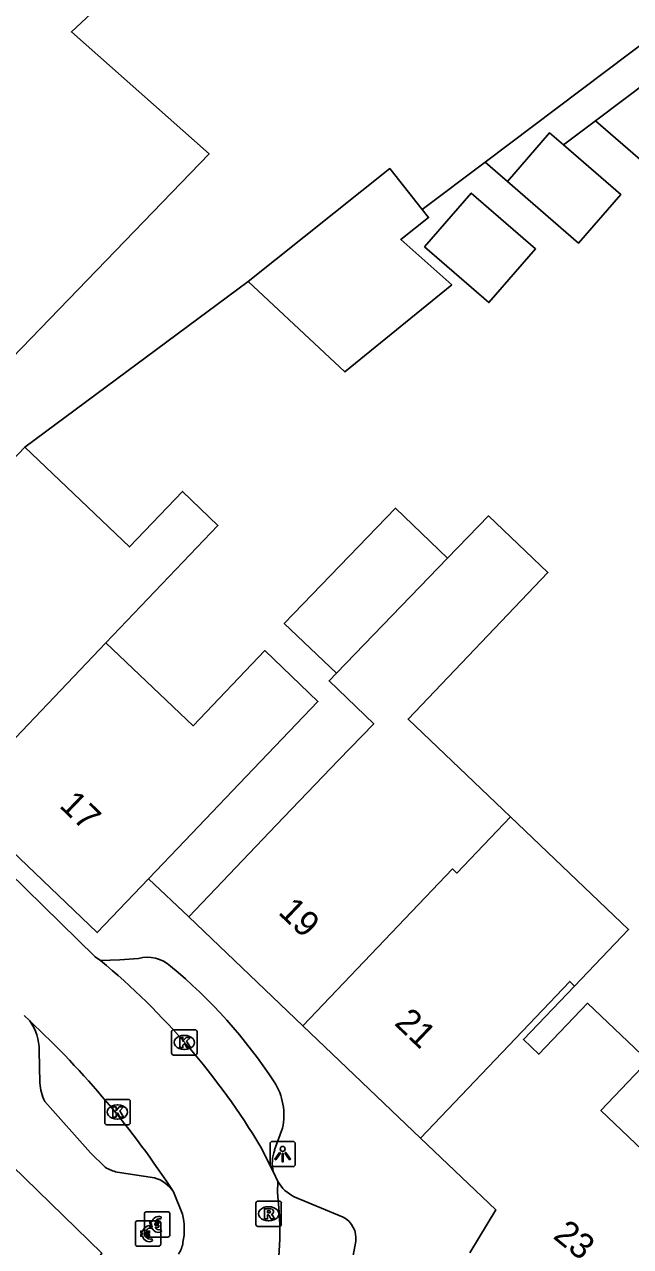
# Model space of a CAD drawing. Extents: x 160107 to 160928, y 382056 to 382918.
# Drawn here: x 160787.7 to 160811.63, y 382779.46 to 382827.7 of the extents above; entities that cross this region are included whole.
import ezdxf

# ---------------------------------------------------------------- set-up
doc = ezdxf.new("R2010")
doc.units = 0
for name, color, linetype in [('IMGEO_Betaalautomaat', 7, 'Continuous'), ('IMGEO_Kolk', 7, 'Continuous'), ('IMGEO_Lichtpunt', 7, 'Continuous'), ('IMGEO_Pand', 7, 'Continuous'), ('IMGEO_Pand_nummerreeks', 7, 'Continuous'), ('IMGEO_Rijbaan_lokaal_open', 7, 'Continuous'), ('IMGEO_Rioolput', 7, 'Continuous'), ('IMGEO_Voetpad_open', 7, 'Continuous')]:
    doc.layers.add(name, color=color, linetype=linetype)

msp = doc.modelspace()

# ---------------------------------------------------------------- linework, layer by layer
at = {"layer": 'IMGEO_Betaalautomaat'}
for p, q in [((160792.438, 382779.913), (160792.438, 382780.754)), ((160792.438, 382780.754), (160792.438, 382779.913)), ((160792.513, 382780.837), (160793.354, 382780.837)), ((160793.354, 382780.837), (160792.513, 382780.837)), ((160793.1, 382780.642), (160793.083, 382780.542)), ((160793.437, 382780.763), (160793.437, 382779.922)), ((160793.437, 382779.922), (160793.437, 382780.763)), ((160792.08, 382779.548), (160792.08, 382780.389)), ((160792.08, 382780.389), (160792.08, 382779.548)), ((160792.155, 382780.472), (160792.996, 382780.472)), ((160792.996, 382780.472), (160792.155, 382780.472)), ((160792.721, 382780.301), (160792.721, 382780.369)), ((160792.742, 382780.277), (160792.725, 382780.177)), ((160792.842, 382780.369), (160792.842, 382780.301)), ((160793.079, 382780.398), (160793.079, 382779.557)), ((160793.079, 382779.557), (160793.079, 382780.398)), ((160793.087, 382780.136), (160793.109, 382780.049)), ((160792.363, 382779.936), (160792.363, 382780.004)), ((160792.484, 382780.004), (160792.484, 382779.936)), ((160793.363, 382779.838), (160792.522, 382779.838)), ((160792.522, 382779.838), (160793.363, 382779.838)), ((160792.729, 382779.771), (160792.751, 382779.684)), ((160793.005, 382779.473), (160792.164, 382779.473)), ((160792.164, 382779.473), (160793.005, 382779.473))]:
    msp.add_line(p, q, dxfattribs=at)
for points in [[(160792.363, 382780.004), (160792.294, 382780.004), (160792.294, 382780.073), (160792.373, 382780.073)], [(160792.495, 382780.073), (160792.642, 382780.073), (160792.642, 382780.004), (160792.484, 382780.004)], [(160792.721, 382780.369), (160792.652, 382780.369), (160792.652, 382780.438), (160792.731, 382780.438)], [(160792.726, 382780.232), (160792.652, 382780.232), (160792.652, 382780.301), (160792.721, 382780.301)], [(160792.853, 382780.438), (160793, 382780.438), (160793, 382780.369), (160792.842, 382780.369)], [(160792.842, 382780.301), (160793, 382780.301), (160793, 382780.232), (160792.856, 382780.232)], [(160792.368, 382779.867), (160792.294, 382779.867), (160792.294, 382779.936), (160792.363, 382779.936)], [(160792.484, 382779.936), (160792.642, 382779.936), (160792.642, 382779.867), (160792.498, 382779.867)]]:
    msp.add_lwpolyline(points, dxfattribs=at)
for centre, radius, start, end in [((160792.516, 382780.76), 0.0779, 92.4484, 184.2845), ((160792.516, 382780.76), 0.0779, 92.4484, 184.2845), ((160793.014, 382780.362), 0.293, 73.014, 165.0139), ((160793.02, 382780.375), 0.179, 69.3236, 159.5683), ((160793.36, 382780.76), 0.0779, 2.4484, 94.2845), ((160793.36, 382780.76), 0.0779, 2.4484, 94.2845), ((160792.158, 382780.395), 0.0779, 92.4484, 184.2845), ((160792.158, 382780.395), 0.0779, 92.4484, 184.2845), ((160792.656, 382779.997), 0.293, 73.014, 165.0139), ((160792.662, 382780.01), 0.179, 69.3236, 159.5683), ((160792.987, 382780.287), 0.267, 191.8096, 297.0389), ((160793.02, 382780.302), 0.179, 202.7625, 291.8693), ((160793.002, 382780.395), 0.0779, 2.4484, 94.2845), ((160793.002, 382780.395), 0.0779, 2.4484, 94.2845), ((160792.158, 382779.551), 0.0779, 182.4484, 274.2845), ((160792.158, 382779.551), 0.0779, 182.4484, 274.2845), ((160792.629, 382779.922), 0.267, 191.8096, 297.0389), ((160792.516, 382779.916), 0.0779, 182.4484, 274.2845), ((160792.516, 382779.916), 0.0779, 182.4484, 274.2845), ((160792.662, 382779.937), 0.179, 202.7625, 291.8693), ((160793.002, 382779.551), 0.0779, 272.4484, 4.2845), ((160793.002, 382779.551), 0.0779, 272.4484, 4.2845), ((160793.36, 382779.916), 0.0779, 272.4484, 4.2845), ((160793.36, 382779.916), 0.0779, 272.4484, 4.2845)]:
    msp.add_arc(centre, radius, start, end, dxfattribs=at)
at = {"layer": 'IMGEO_Kolk'}
for p, q in [((160793.512, 382787.094), (160793.512, 382787.946)), ((160793.587, 382788.02), (160794.439, 382788.02)), ((160794, 382787.8), (160794.025, 382787.8)), ((160794.513, 382787.946), (160794.513, 382787.094)), ((160794.439, 382787.02), (160793.587, 382787.02)), ((160794.023, 382787.24), (160793.998, 382787.24)), ((160790.873, 382784.346), (160790.873, 382785.198)), ((160790.948, 382785.272), (160791.8, 382785.272)), ((160791.361, 382785.052), (160791.386, 382785.052)), ((160791.874, 382785.198), (160791.874, 382784.346)), ((160791.384, 382784.492), (160791.359, 382784.492)), ((160791.8, 382784.272), (160790.948, 382784.272))]:
    msp.add_line(p, q, dxfattribs=at)
for points in [[(160793.512, 382787.094), (160793.512, 382787.946)], [(160793.587, 382788.02), (160794.439, 382788.02)], [(160794.513, 382787.946), (160794.513, 382787.094)], [(160793.833, 382787.72), (160793.956, 382787.72), (160793.956, 382787.569), (160794.086, 382787.72), (160794.25, 382787.72), (160794.104, 382787.569), (160794.257, 382787.32), (160794.105, 382787.32), (160794.02, 382787.484), (160793.956, 382787.417), (160793.956, 382787.32), (160793.833, 382787.32), (160793.833, 382787.72)], [(160794.439, 382787.02), (160793.587, 382787.02)], [(160790.873, 382784.346), (160790.873, 382785.198)], [(160790.948, 382785.272), (160791.8, 382785.272)], [(160791.194, 382784.972), (160791.317, 382784.972), (160791.317, 382784.821), (160791.447, 382784.972), (160791.611, 382784.972), (160791.465, 382784.821), (160791.618, 382784.572), (160791.466, 382784.572), (160791.381, 382784.736), (160791.317, 382784.669), (160791.317, 382784.572), (160791.194, 382784.572), (160791.194, 382784.972)], [(160791.874, 382785.198), (160791.874, 382784.346)], [(160791.8, 382784.272), (160790.948, 382784.272)]]:
    msp.add_lwpolyline(points, dxfattribs=at)
for centre, start, end in [((160793.589, 382787.944), 91.552, 178.448), ((160793.589, 382787.944), 91.552, 178.448), ((160794.437, 382787.944), 1.552, 88.448), ((160794.437, 382787.944), 1.552, 88.448), ((160793.589, 382787.096), 181.552, 268.448), ((160793.589, 382787.096), 181.552, 268.448), ((160794.437, 382787.096), 271.552, 358.448), ((160794.437, 382787.096), 271.552, 358.448), ((160790.95, 382785.196), 91.552, 178.448), ((160790.95, 382785.196), 91.552, 178.448), ((160791.798, 382785.196), 1.552, 88.448), ((160791.798, 382785.196), 1.552, 88.448), ((160790.95, 382784.348), 181.552, 268.448), ((160790.95, 382784.348), 181.552, 268.448), ((160791.798, 382784.348), 271.552, 358.448), ((160791.798, 382784.348), 271.552, 358.448)]:
    msp.add_arc(centre, 0.0765, start, end, dxfattribs=at)
for centre, major_axis, ratio, start_param, end_param in [((160793.999, 382787.52), (-0.387, 0.002), 0.722429, 4.712389, 7.853982), ((160794.024, 382787.52), (-0.39, 0.002), 0.717154, 1.570796, 4.712389), ((160791.36, 382784.772), (-0.387, 0.002), 0.722429, 4.712389, 7.853982), ((160791.385, 382784.772), (-0.39, 0.002), 0.717154, 1.570796, 4.712389)]:
    msp.add_ellipse(centre, major_axis=major_axis, ratio=ratio, start_param=start_param, end_param=end_param, dxfattribs=at)
at = {"layer": 'IMGEO_Lichtpunt'}
for p, q in [((160797.395, 382783.518), (160797.395, 382782.711)), ((160797.395, 382783.518), (160797.395, 382782.711)), ((160798.297, 382783.613), (160797.489, 382783.613)), ((160798.297, 382783.613), (160797.489, 382783.613)), ((160798.391, 382782.711), (160798.391, 382783.518)), ((160798.391, 382782.711), (160798.391, 382783.518)), ((160797.489, 382782.617), (160798.297, 382782.617)), ((160797.489, 382782.617), (160798.297, 382782.617))]:
    msp.add_line(p, q, dxfattribs=at)
for points in [[(160797.769, 382783.182), (160797.808, 382783.154), (160797.62, 382782.892), (160797.582, 382782.919), (160797.769, 382783.182)], [(160797.871, 382783.134), (160797.918, 382783.134), (160797.918, 382782.812), (160797.871, 382782.812), (160797.871, 382783.134)], [(160797.981, 382783.154), (160798.019, 382783.181), (160798.206, 382782.919), (160798.167, 382782.891), (160797.981, 382783.154)]]:
    msp.add_lwpolyline(points, dxfattribs=at)
msp.add_circle((160797.894, 382783.316), 0.0994, dxfattribs=at)
for centre, start, end in [((160797.489, 382783.518), 90, 180), ((160797.489, 382783.518), 90, 180), ((160798.297, 382783.518), 0, 90), ((160798.297, 382783.518), 0, 90), ((160797.489, 382782.711), 180, 270), ((160797.489, 382782.711), 180, 270), ((160798.297, 382782.711), 270, 0), ((160798.297, 382782.711), 270, 360)]:
    msp.add_arc(centre, 0.0946, start, end, dxfattribs=at)
at = {"layer": 'IMGEO_Pand'}
for points in [[(160812.375, 382825.502), (160813.825, 382824.241), (160812.117, 382822.276), (160810.248, 382823.901)], [(160810.248, 382823.901), (160812.375, 382825.502)], [(160806.764, 382821.51), (160808.428, 382823.428), (160808.981, 382822.948)], [(160808.981, 382822.948), (160811.236, 382820.992), (160809.572, 382819.073), (160806.764, 382821.51)], [(160796.527, 382817.559), (160802.12, 382822.012), (160803.401, 382820.399)], [(160803.498, 382818.924), (160805.339, 382821.046), (160807.877, 382818.844), (160806.036, 382816.722), (160803.498, 382818.924)], [(160803.401, 382820.399), (160803.651, 382820.083), (160802.554, 382819.212), (160804.568, 382817.426), (160800.353, 382813.985), (160796.527, 382817.559)], [(160782.081, 382805.113), (160782.959, 382806.033), (160785.388, 382808.578), (160787.716, 382811.017)], [(160787.716, 382811.017), (160791.844, 382807.078), (160793.935, 382809.268), (160795.338, 382807.929), (160790.92, 382803.299)], [(160800.018, 382802.095), (160797.959, 382804.06), (160802.35, 382808.608), (160804.398, 382806.631)], [(160804.398, 382806.631), (160806.016, 382808.307), (160808.365, 382806.065), (160802.846, 382800.281), (160806.888, 382796.424)], [(160800.018, 382802.095), (160804.398, 382806.631)], [(160785.04, 382797.135), (160790.92, 382803.299)], [(160790.92, 382803.299), (160794.356, 382800.02), (160797.187, 382802.986), (160799.286, 382800.983), (160796.455, 382798.017), (160794.026, 382795.472), (160792.597, 382793.974)], [(160794.186, 382792.473), (160797.638, 382796.091), (160800.096, 382798.666), (160801.488, 382800.091), (160799.726, 382801.792), (160800.018, 382802.095)], [(160792.597, 382793.974), (160790.574, 382791.854), (160785.04, 382797.135)], [(160806.888, 382796.424), (160804.77, 382794.205), (160804.597, 382794.371), (160798.687, 382788.177)], [(160806.888, 382796.424), (160811.546, 382791.979), (160809.416, 382789.747)], [(160798.687, 382788.177), (160794.186, 382792.473)], [(160809.416, 382789.747), (160809.228, 382789.927), (160803.33, 382783.747)], [(160809.416, 382789.747), (160807.398, 382787.633), (160808.005, 382787.053), (160809.928, 382789.068), (160812.317, 382786.788), (160810.458, 382784.84), (160814.83, 382780.668), (160812.321, 382778.04), (160816.387, 382774.746)], [(160803.33, 382783.747), (160798.687, 382788.177)], [(160787.602, 382774.477), (160790.752, 382779.206), (160782.139, 382787.59)], [(160805.278, 382779.217), (160806.304, 382780.909), (160803.33, 382783.747)]]:
    msp.add_lwpolyline(points, dxfattribs=at)
at = {"layer": 'IMGEO_Rijbaan_lokaal_open'}
for points in [[(160794.015, 382831.81), (160792.058, 382829.753), (160789.555, 382827.409), (160794.99, 382822.592), (160786.092, 382813.4)], [(160813.461, 382827.975), (160805.887, 382822.271)], [(160805.887, 382822.271), (160803.401, 382820.399)], [(160796.527, 382817.559), (160787.716, 382811.017)], [(160779.226, 382801.831), (160787.076, 382794.251), (160790.494, 382790.899), (160790.7, 382790.759)], [(160787.909, 382788.372), (160787.687, 382788.586)], [(160797.037, 382783.389), (160797.537, 382782.399)], [(160797.537, 382782.399), (160797.704, 382782.031)], [(160797.704, 382782.031), (160797.692, 382781.599)], [(160793.938, 382780.74), (160793.59, 382781.617)]]:
    msp.add_lwpolyline(points, dxfattribs=at)
for centre, radius, start, end in [((160772.308, 382768.536), 28.846, 30.991, 50.3893), ((160762.967, 382761.629), 36.569, 33.1326, 46.9955), ((160783.659, 382780.037), 14.12, 336.3423, 6.3512), ((160791.564, 382780.143), 2.448, 348.0535, 14.126), ((160792.84, 382779.796), 1.131, 326.0873, 351.8703)]:
    msp.add_arc(centre, radius, start, end, dxfattribs=at)
at = {"layer": 'IMGEO_Rioolput'}
for p, q in [((160796.84, 382780.33), (160796.84, 382781.182)), ((160796.915, 382781.256), (160797.767, 382781.256)), ((160797.328, 382781.036), (160797.353, 382781.036)), ((160797.841, 382781.182), (160797.841, 382780.33)), ((160797.767, 382780.256), (160796.915, 382780.256)), ((160797.351, 382780.476), (160797.326, 382780.476))]:
    msp.add_line(p, q, dxfattribs=at)
for points in [[(160796.84, 382780.33), (160796.84, 382781.182)], [(160796.915, 382781.256), (160797.767, 382781.256)], [(160797.841, 382781.182), (160797.841, 382780.33)], [(160797.429, 382780.954), (160797.177, 382780.956), (160797.177, 382780.556)], [(160797.177, 382780.556), (160797.301, 382780.556), (160797.301, 382780.718), (160797.312, 382780.718)], [(160797.355, 382780.875), (160797.301, 382780.875), (160797.301, 382780.794)], [(160797.301, 382780.794), (160797.353, 382780.794)], [(160797.359, 382780.689), (160797.43, 382780.556), (160797.57, 382780.556), (160797.505, 382780.682)], [(160797.767, 382780.256), (160796.915, 382780.256)]]:
    msp.add_lwpolyline(points, dxfattribs=at)
for centre, radius, start, end in [((160796.917, 382781.18), 0.0765, 91.552, 178.448), ((160796.917, 382781.18), 0.0765, 91.552, 178.448), ((160797.765, 382781.18), 0.0765, 1.552, 88.448), ((160797.765, 382781.18), 0.0765, 1.552, 88.448), ((160797.311, 382780.665), 0.0533, 26.0293, 88.6989), ((160797.337, 382780.983), 0.19, 274.7715, 282.9687), ((160797.361, 382780.779), 0.0964, 77.0061, 93.1865), ((160797.375, 382780.836), 0.0378, 276.6634, 79.6772), ((160797.428, 382780.844), 0.109, 350.3612, 89.416), ((160797.426, 382780.844), 0.112, 277.5842, 350.9817), ((160797.41, 382780.629), 0.108, 29.5134, 73.7905), ((160796.917, 382780.332), 0.0765, 181.552, 268.448), ((160796.917, 382780.332), 0.0765, 181.552, 268.448), ((160797.765, 382780.332), 0.0765, 271.552, 358.448), ((160797.765, 382780.332), 0.0765, 271.552, 358.448)]:
    msp.add_arc(centre, radius, start, end, dxfattribs=at)
for centre, major_axis, ratio, start_param, end_param in [((160797.327, 382780.756), (-0.387, 0.002), 0.722429, 4.712389, 7.853982), ((160797.352, 382780.756), (-0.39, 0.002), 0.717154, 1.570796, 4.712389)]:
    msp.add_ellipse(centre, major_axis=major_axis, ratio=ratio, start_param=start_param, end_param=end_param, dxfattribs=at)
at = {"layer": 'IMGEO_Voetpad_open'}
for points in [[(160810.248, 382823.901), (160808.981, 382822.948)], [(160806.764, 382821.51), (160805.887, 382822.271)], [(160792.597, 382793.974), (160794.186, 382792.473)], [(160790.7, 382790.759), (160791.465, 382790.777), (160792.202, 382790.839)], [(160788.314, 382785.922), (160788.279, 382787.205)], [(160790.888, 382782.593), (160790.307, 382783.16), (160788.502, 382785.183)], [(160797.888, 382784.138), (160797.578, 382783.275)], [(160792.83, 382782.179), (160791.364, 382782.401)], [(160798.354, 382781.422), (160800.288, 382780.617)], [(160800.783, 382779.673), (160800.356, 382777.424), (160799.89, 382775.323)]]:
    msp.add_lwpolyline(points, dxfattribs=at)
for centre, radius, start, end in [((160792.542, 382789.469), 1.412, 48.8641, 103.9362), ((160780.283, 382774.6), 20.682, 33.3362, 50.3826), ((160786.381, 382787.245), 1.899, 358.7824, 36.4003), ((160790.524, 382786.091), 2.217, 184.3698, 204.1765), ((160795.481, 382784.652), 2.461, 347.9486, 32.2747), ((160798.864, 382782.776), 1.379, 158.7818, 195.8588), ((160791.837, 382784.26), 1.919, 240.3463, 255.7193), ((160792.437, 382780.853), 1.383, 33.5372, 73.4989), ((160799.087, 382782.856), 1.611, 210.8134, 242.917), ((160799.841, 382779.781), 0.948, 353.4711, 61.8708)]:
    msp.add_arc(centre, radius, start, end, dxfattribs=at)

# ---------------------------------------------------------------- texts
at = {"layer": 'IMGEO_Pand_nummerreeks'}
for s, rotation, p in [('17', 316.0594, (160789.04, 382796.833)), ('19', 316.3406, (160797.68, 382792.623)), ('21', 316.34, (160802.267, 382788.245)), ('23', 320.8154, (160808.527, 382779.821))]:
    msp.add_text(s, height=1, rotation=rotation, dxfattribs=at).set_placement(p)

doc.saveas('drawing.dxf')
